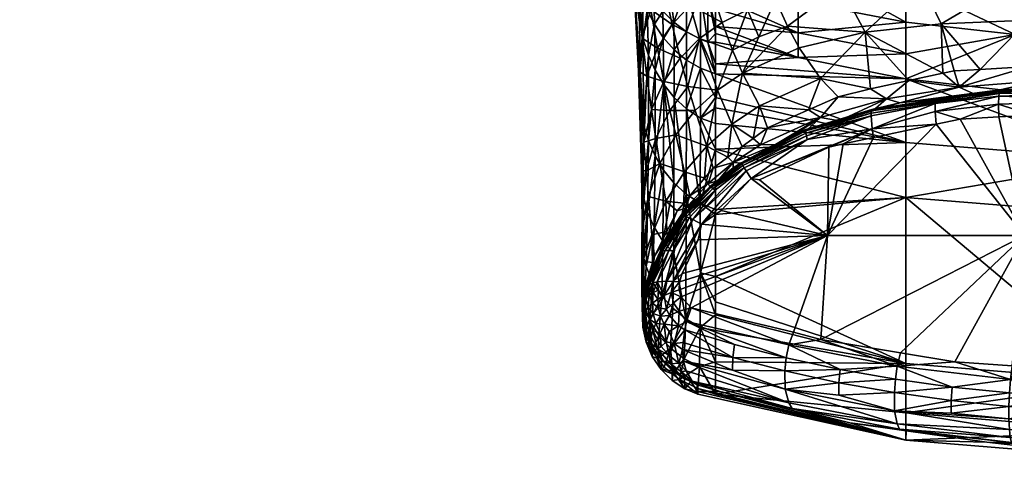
# Model space of a CAD drawing. Extents: x -0.025 to 0.115, y -0.119 to 0.131.
# Tile 499 of 656: x 0.06895 to 0.08505, y 0.06207 to 0.06949. Entities that reach past the tile are written whole.
import ezdxf

# ---------------------------------------------------------------- set-up
doc = ezdxf.new("R2010")
doc.units = 0
doc.layers.add('mesh', color=7, linetype='CONTINUOUS')

msp = doc.modelspace()

# ---------------------------------------------------------------- meshes
at = {"layer": 'mesh'}
mesh = msp.add_polyface(dxfattribs=at)
corners = [(0.08703, 0.070716, 0.204345), (0.071034, 0.070716, 0.209134), (0.072569, 0.070716, 0.212694), (0.070332, 0.070716, 0.204345), (0.07036, 0.070716, 0.205316), (0.073636, 0.070716, 0.194374), (0.071698, 0.070716, 0.197731), (0.079069, 0.068648, 0.059235), (0.079095, 0.068678, 0.055575), (0.078989, 0.070092, 0.053151), (0.078925, 0.071566, 0.05106), (0.079066, 0.070198, 0.049396), (0.079065, 0.070242, 0.049239), (0.079204, 0.068567, 0.062863), (0.079154, 0.067488, 0.065381), (0.079129, 0.069191, 0.05988), (0.078988, 0.070684, 0.053971), (0.079168, 0.070376, 0.057648), (0.079077, 0.069848, 0.050628), (0.079072, 0.071196, 0.054796), (0.079124, 0.069902, 0.04934), (0.079052, 0.07068, 0.047698), (0.079049, 0.070774, 0.047367), (0.079099, 0.070883, 0.046577), (0.079143, 0.069169, 0.052331), (0.079152, 0.067774, 0.058597), (0.079229, 0.06891, 0.052352), (0.079211, 0.069652, 0.049296), (0.079187, 0.070683, 0.046422), (0.079102, 0.068146, 0.0586), (0.079083, 0.069449, 0.052313), (0.079116, 0.067035, 0.06493), (0.079193, 0.06701, 0.068471), (0.079145, 0.066609, 0.064937)]
mesh.append_faces([[corners[k] for k in face] for face in [(0, 1, 2, 2), (3, 4, 0, 0), (0, 5, 6, 6), (7, 8, 9, 9), (10, 11, 12, 12), (13, 14, 7, 7), (15, 16, 17, 17), (10, 18, 11, 11), (10, 9, 18, 18), (16, 7, 9, 9), (15, 7, 16, 16), (15, 13, 7, 7), (16, 19, 17, 17), (12, 11, 20, 20), (20, 21, 12, 12), (20, 22, 21, 21), (23, 22, 20, 20), (18, 20, 11, 11), (18, 24, 20, 20), (24, 8, 25, 25), (26, 24, 25, 25), (27, 20, 24, 24), (28, 23, 20, 20), (7, 29, 8, 8), (9, 30, 18, 18), (8, 30, 9, 9), (7, 31, 29, 29), (7, 14, 31, 31), (14, 32, 31, 31), (33, 29, 31, 31), (25, 29, 33, 33), (30, 24, 18, 18), (25, 8, 29, 29), (24, 30, 8, 8)]])
mesh = msp.add_polyface(dxfattribs=at)
corners = [(0.083596, 0.070892, 0.186923), (0.085574, 0.070894, 0.186583), (0.085296, 0.070906, 0.186557), (0.082927, 0.070891, 0.187037), (0.083179, 0.070716, 0.188097), (0.08703, 0.070716, 0.187647), (0.08276, 0.070891, 0.187066), (0.084205, 0.070858, 0.221718), (0.08499, 0.070858, 0.221781), (0.085091, 0.070716, 0.22093), (0.081319, 0.070716, 0.220036), (0.08703, 0.070716, 0.204345), (0.079536, 0.070716, 0.189423), (0.08238, 0.070035, 0.069732), (0.08368, 0.070127, 0.070609), (0.082773, 0.069287, 0.074471), (0.082181, 0.070543, 0.067384), (0.083343, 0.071194, 0.06623), (0.085239, 0.070145, 0.071297), (0.085442, 0.069484, 0.075518), (0.084017, 0.069425, 0.075058), (0.081983, 0.071158, 0.065061), (0.085036, 0.071155, 0.067144), (0.083442, 0.070099, 0.044287), (0.083442, 0.070874, 0.043645), (0.081678, 0.071191, 0.043874), (0.081678, 0.069276, 0.046016), (0.083442, 0.068932, 0.045886), (0.083442, 0.069452, 0.045047), (0.081678, 0.07043, 0.044477), (0.08523, 0.069248, 0.044953), (0.08703, 0.069834, 0.044135), (0.08703, 0.070619, 0.04346), (0.08703, 0.070888, 0.221995), (0.083583, 0.070859, 0.221565), (0.08187, 0.070874, 0.221231), (0.083533, 0.071002, 0.221806), (0.083578, 0.070905, 0.186821), (0.081893, 0.070902, 0.187253), (0.08145, 0.070859, 0.22104)]
mesh.append_faces([[corners[k] for k in face] for face in [(0, 1, 2, 2), (0, 3, 4, 4), (5, 0, 4, 4), (3, 6, 4, 4), (7, 8, 9, 9), (5, 1, 0, 0), (10, 9, 11, 11), (11, 4, 12, 12), (13, 14, 15, 15), (16, 14, 13, 13), (16, 17, 14, 14), (18, 19, 20, 20), (21, 17, 16, 16), (14, 20, 15, 15), (14, 18, 20, 20), (22, 18, 14, 14), (23, 24, 25, 25), (26, 27, 28, 28), (29, 23, 25, 25), (28, 23, 29, 29), (28, 30, 23, 23), (27, 30, 28, 28), (31, 23, 30, 30), (32, 24, 23, 23), (33, 7, 34, 34), (33, 8, 7, 7), (35, 36, 34, 34), (3, 0, 37, 37), (2, 37, 0, 0), (37, 6, 3, 3), (37, 38, 6, 6), (9, 34, 7, 7), (10, 34, 9, 9), (10, 39, 34, 34)]])
mesh = msp.add_polyface(dxfattribs=at)
corners = [(0.079129, 0.069191, 0.05988), (0.079271, 0.069656, 0.060528), (0.079377, 0.069025, 0.063428), (0.079616, 0.06941, 0.063995), (0.079749, 0.068862, 0.066829), (0.080068, 0.069181, 0.067316), (0.079912, 0.069727, 0.064564), (0.079483, 0.070047, 0.061179), (0.079168, 0.070376, 0.057648), (0.079204, 0.068567, 0.062863), (0.079755, 0.070368, 0.061832), (0.08026, 0.069986, 0.065135), (0.079353, 0.070781, 0.058385), (0.079853, 0.069295, 0.047507), (0.079651, 0.069, 0.049188), (0.079854, 0.068831, 0.049162), (0.079647, 0.06945, 0.047566), (0.079853, 0.070036, 0.045927), (0.080083, 0.06993, 0.045847), (0.080204, 0.069887, 0.045814), (0.080083, 0.070478, 0.045121), (0.080083, 0.069171, 0.047461), (0.080204, 0.069121, 0.047444), (0.079328, 0.069416, 0.049255), (0.079211, 0.069652, 0.049296), (0.079229, 0.06891, 0.052352), (0.079309, 0.070494, 0.046277), (0.079143, 0.069169, 0.052331), (0.079187, 0.070683, 0.046422), (0.079124, 0.069902, 0.04934), (0.079474, 0.069197, 0.049219), (0.079467, 0.069632, 0.047637), (0.07955, 0.070242, 0.046084), (0.079853, 0.07057, 0.045219)]
mesh.append_faces([[corners[k] for k in face] for face in [(0, 1, 2, 2), (3, 2, 1, 1), (3, 4, 2, 2), (5, 4, 3, 3), (3, 6, 5, 5), (3, 7, 6, 6), (1, 7, 3, 3), (1, 8, 7, 7), (0, 8, 1, 1), (2, 9, 0, 0), (6, 10, 11, 11), (7, 10, 6, 6), (8, 12, 7, 7), (13, 14, 15, 15), (13, 16, 14, 14), (17, 16, 13, 13), (18, 19, 20, 20), (21, 22, 18, 18), (23, 24, 25, 25), (26, 24, 23, 23), (24, 27, 25, 25), (28, 29, 24, 24), (17, 18, 20, 20), (13, 18, 17, 17), (13, 21, 18, 18), (15, 21, 13, 13), (30, 16, 31, 31), (30, 14, 16, 16), (31, 23, 30, 30), (31, 26, 23, 23), (17, 32, 16, 16), (33, 32, 17, 17), (31, 16, 32, 32), (32, 26, 31, 31)]])
mesh = msp.add_polyface(dxfattribs=at)
corners = [(0.08238, 0.070035, 0.069732), (0.081311, 0.069821, 0.068778), (0.082181, 0.070543, 0.067384), (0.081507, 0.069385, 0.0713), (0.082773, 0.069287, 0.074471), (0.080068, 0.069181, 0.067316), (0.080435, 0.069443, 0.067804), (0.080606, 0.06899, 0.070488), (0.079912, 0.069727, 0.064564), (0.080661, 0.070192, 0.065704), (0.08085, 0.069655, 0.068292), (0.08026, 0.069986, 0.065135), (0.081036, 0.06921, 0.070895), (0.080768, 0.068617, 0.073184), (0.081113, 0.070351, 0.066272), (0.081617, 0.070466, 0.066834), (0.08033, 0.069267, 0.047011), (0.08033, 0.069382, 0.046667), (0.080204, 0.069887, 0.045814), (0.080204, 0.069121, 0.047444), (0.08033, 0.069122, 0.047444), (0.08033, 0.069668, 0.04617), (0.08033, 0.069879, 0.045804), (0.080083, 0.06993, 0.045847), (0.081678, 0.06979, 0.045203), (0.081678, 0.069276, 0.046016), (0.081678, 0.068875, 0.046886), (0.081678, 0.07043, 0.044477), (0.08033, 0.070435, 0.045071), (0.083442, 0.069452, 0.045047), (0.08033, 0.070153, 0.045374), (0.080083, 0.070478, 0.045121)]
mesh.append_faces([[corners[k] for k in face] for face in [(0, 1, 2, 2), (0, 3, 1, 1), (0, 4, 3, 3), (5, 6, 7, 7), (5, 8, 6, 6), (9, 10, 11, 11), (1, 10, 9, 9), (1, 12, 10, 10), (3, 12, 1, 1), (13, 12, 3, 3), (7, 10, 12, 12), (6, 10, 7, 7), (6, 11, 10, 10), (8, 11, 6, 6), (14, 1, 9, 9), (15, 1, 14, 14), (15, 2, 1, 1), (16, 17, 18, 18), (19, 16, 18, 18), (19, 20, 16, 16), (18, 21, 22, 22), (17, 21, 18, 18), (23, 19, 18, 18), (24, 22, 25, 25), (26, 17, 16, 16), (25, 21, 17, 17), (22, 21, 25, 25), (24, 27, 28, 28), (24, 29, 27, 27), (25, 29, 24, 24), (18, 22, 30, 30), (31, 18, 30, 30), (28, 30, 24, 24), (24, 30, 22, 22)]])
mesh = msp.add_polyface(dxfattribs=at)
corners = [(0.088821, 0.070145, 0.071297), (0.088618, 0.069484, 0.075518), (0.08703, 0.069498, 0.075698), (0.085239, 0.070145, 0.071297), (0.08703, 0.070141, 0.071566), (0.085442, 0.069484, 0.075518), (0.085459, 0.068723, 0.084034), (0.08703, 0.06853, 0.090425), (0.085628, 0.068488, 0.09071), (0.08703, 0.068523, 0.09082), (0.085948, 0.068396, 0.096797), (0.08703, 0.068414, 0.096821), (0.088432, 0.068488, 0.09071), (0.088176, 0.068789, 0.084034), (0.08703, 0.06918, 0.044921), (0.08883, 0.069248, 0.044953), (0.08703, 0.069834, 0.044135), (0.08703, 0.067195, 0.050405), (0.08703, 0.068246, 0.046686), (0.08523, 0.068316, 0.046709), (0.08883, 0.068316, 0.046709), (0.08523, 0.069248, 0.044953), (0.083442, 0.068526, 0.046775), (0.08703, 0.068305, 0.097267), (0.084964, 0.068238, 0.097174), (0.084969, 0.068286, 0.097066), (0.08703, 0.068812, 0.084034), (0.08703, 0.068386, 0.097047), (0.084976, 0.068321, 0.096954), (0.08703, 0.068176, 0.09746), (0.085505, 0.067927, 0.097536), (0.084958, 0.068107, 0.097368), (0.08703, 0.068007, 0.097618), (0.089084, 0.068321, 0.096954)]
mesh.append_faces([[corners[k] for k in face] for face in [(0, 1, 2, 2), (3, 4, 5, 5), (5, 2, 6, 6), (4, 2, 5, 5), (7, 8, 6, 6), (9, 8, 7, 7), (9, 10, 8, 8), (11, 10, 9, 9), (12, 9, 7, 7), (12, 11, 9, 9), (13, 12, 7, 7), (14, 15, 16, 16), (17, 18, 19, 19), (17, 20, 18, 18), (16, 21, 14, 14), (19, 22, 17, 17), (18, 21, 19, 19), (18, 14, 21, 21), (20, 14, 18, 18), (23, 24, 25, 25), (2, 26, 6, 6), (1, 26, 2, 2), (1, 13, 26, 26), (7, 6, 26, 26), (13, 7, 26, 26), (27, 10, 11, 11), (27, 28, 10, 10), (27, 25, 28, 28), (23, 25, 27, 27), (29, 24, 23, 23), (29, 30, 31, 31), (32, 30, 29, 29), (33, 27, 11, 11)]])
mesh = msp.add_polyface(dxfattribs=at)
corners = [(0.079483, 0.068477, 0.066344), (0.079279, 0.06802, 0.065861), (0.079204, 0.068567, 0.062863), (0.079583, 0.068006, 0.069273), (0.079876, 0.068396, 0.069677), (0.079994, 0.068004, 0.072535), (0.08036, 0.068339, 0.072859), (0.079154, 0.067488, 0.065381), (0.07935, 0.067545, 0.068871), (0.079676, 0.067606, 0.072212), (0.080185, 0.067423, 0.078275), (0.079377, 0.069025, 0.063428), (0.079749, 0.068862, 0.066829), (0.080068, 0.069181, 0.067316), (0.07985, 0.066634, 0.058651), (0.079853, 0.06803, 0.052411), (0.079653, 0.068216, 0.052401), (0.079854, 0.068831, 0.049162), (0.079651, 0.069, 0.049188), (0.080082, 0.068696, 0.049144), (0.08033, 0.068604, 0.049133), (0.080083, 0.069171, 0.047461), (0.08008, 0.067878, 0.052418), (0.08033, 0.068219, 0.050618), (0.079341, 0.068663, 0.052371), (0.07923, 0.067514, 0.058611), (0.079338, 0.067265, 0.058624), (0.079229, 0.06891, 0.052352), (0.079328, 0.069416, 0.049255), (0.079152, 0.067774, 0.058597), (0.079482, 0.06843, 0.052387), (0.079474, 0.069197, 0.049219), (0.079648, 0.066819, 0.058644)]
mesh.append_faces([[corners[k] for k in face] for face in [(0, 1, 2, 2), (0, 3, 1, 1), (4, 3, 0, 0), (4, 5, 3, 3), (6, 5, 4, 4), (1, 7, 2, 2), (3, 8, 1, 1), (3, 9, 8, 8), (5, 9, 3, 3), (6, 10, 5, 5), (11, 0, 2, 2), (12, 0, 11, 11), (12, 4, 0, 0), (13, 4, 12, 12), (13, 6, 4, 4), (14, 15, 16, 16), (17, 16, 15, 15), (17, 18, 16, 16), (19, 20, 21, 21), (22, 23, 19, 19), (24, 25, 26, 26), (24, 27, 25, 25), (28, 27, 24, 24), (27, 29, 25, 25), (17, 19, 21, 21), (15, 19, 17, 17), (15, 22, 19, 19), (30, 18, 31, 31), (30, 16, 18, 18), (32, 16, 30, 30), (30, 24, 26, 26), (31, 24, 30, 30), (31, 28, 24, 24)]])
mesh = msp.add_polyface(dxfattribs=at)
corners = [(0.084017, 0.069425, 0.075058), (0.084233, 0.068654, 0.084034), (0.084045, 0.068614, 0.084034), (0.084658, 0.068678, 0.084034), (0.085442, 0.069484, 0.075518), (0.085459, 0.068723, 0.084034), (0.082773, 0.069287, 0.074471), (0.085628, 0.068488, 0.09071), (0.085, 0.068299, 0.096714), (0.084601, 0.068257, 0.096679), (0.085948, 0.068396, 0.096797), (0.084312, 0.068385, 0.090385), (0.083342, 0.068128, 0.09657), (0.083122, 0.068194, 0.089917), (0.083489, 0.068495, 0.084034), (0.083442, 0.068932, 0.045886), (0.083442, 0.068526, 0.046775), (0.08523, 0.069248, 0.044953), (0.08523, 0.068316, 0.046709), (0.084964, 0.068238, 0.097174), (0.084958, 0.068107, 0.097368), (0.08392, 0.067989, 0.097271), (0.084328, 0.067865, 0.097473), (0.083935, 0.067781, 0.097431), (0.084961, 0.067899, 0.097507), (0.085505, 0.067927, 0.097536), (0.083922, 0.068121, 0.097077), (0.084969, 0.068286, 0.097066), (0.084984, 0.068343, 0.096841), (0.084976, 0.068321, 0.096954), (0.082884, 0.068022, 0.096633), (0.082876, 0.068, 0.096746), (0.082872, 0.067964, 0.096857), (0.08703, 0.068176, 0.09746)]
mesh.append_faces([[corners[k] for k in face] for face in [(0, 1, 2, 2), (0, 3, 1, 1), (0, 4, 3, 3), (4, 5, 3, 3), (6, 0, 2, 2), (7, 8, 9, 9), (7, 10, 8, 8), (11, 9, 12, 12), (13, 11, 12, 12), (13, 14, 11, 11), (11, 7, 9, 9), (11, 5, 7, 7), (3, 5, 11, 11), (11, 1, 3, 3), (11, 2, 1, 1), (14, 2, 11, 11), (15, 16, 17, 17), (18, 17, 16, 16), (19, 20, 21, 21), (21, 22, 23, 23), (20, 22, 21, 21), (20, 24, 22, 22), (25, 24, 20, 20), (26, 19, 21, 21), (27, 19, 26, 26), (28, 10, 29, 29), (28, 8, 10, 10), (9, 8, 28, 28), (28, 12, 9, 9), (28, 30, 12, 12), (29, 30, 28, 28), (27, 31, 29, 29), (26, 32, 27, 27), (33, 20, 19, 19)]])
mesh = msp.add_polyface(dxfattribs=at)
corners = [(0.080768, 0.068617, 0.073184), (0.081697, 0.069031, 0.073834), (0.082046, 0.068531, 0.078924), (0.081049, 0.06808, 0.078599), (0.080942, 0.067548, 0.084034), (0.080597, 0.06778, 0.078437), (0.08118, 0.067723, 0.084034), (0.081847, 0.068015, 0.084034), (0.08036, 0.068339, 0.072859), (0.080185, 0.067423, 0.078275), (0.080606, 0.06899, 0.070488), (0.080068, 0.069181, 0.067316), (0.081507, 0.069385, 0.0713), (0.081036, 0.06921, 0.070895), (0.080204, 0.069121, 0.047444), (0.08033, 0.068604, 0.049133), (0.08033, 0.068771, 0.048489), (0.08033, 0.069122, 0.047444), (0.080083, 0.069171, 0.047461), (0.080082, 0.068696, 0.049144), (0.08033, 0.068219, 0.050618), (0.08008, 0.067878, 0.052418), (0.08033, 0.06805, 0.051272), (0.08033, 0.06779, 0.052427), (0.08033, 0.067372, 0.054281), (0.082045, 0.067891, 0.089376), (0.081819, 0.067683, 0.096418), (0.081662, 0.067637, 0.096402), (0.08235, 0.067838, 0.096471), (0.083442, 0.068526, 0.046775), (0.083442, 0.067483, 0.050465), (0.081678, 0.068875, 0.046886), (0.08033, 0.069267, 0.047011), (0.081678, 0.069276, 0.046016), (0.08033, 0.069382, 0.046667), (0.081807, 0.067693, 0.096525), (0.081804, 0.067671, 0.096638), (0.082872, 0.067964, 0.096857), (0.081807, 0.067636, 0.096749), (0.082336, 0.068228, 0.084034)]
mesh.append_faces([[corners[k] for k in face] for face in [(0, 1, 2, 2), (3, 4, 5, 5), (3, 6, 4, 4), (7, 6, 3, 3), (8, 5, 9, 9), (0, 5, 8, 8), (0, 3, 5, 5), (2, 3, 0, 0), (2, 7, 3, 3), (10, 8, 11, 11), (10, 0, 8, 8), (0, 12, 1, 1), (10, 13, 0, 0), (14, 15, 16, 16), (16, 17, 14, 14), (18, 15, 14, 14), (19, 20, 15, 15), (21, 22, 20, 20), (21, 23, 22, 22), (24, 23, 21, 21), (25, 26, 27, 27), (6, 7, 25, 25), (28, 26, 25, 25), (15, 29, 16, 16), (20, 30, 15, 15), (31, 32, 17, 17), (33, 34, 31, 31), (30, 22, 23, 23), (20, 22, 30, 30), (17, 16, 31, 31), (35, 26, 28, 28), (27, 26, 35, 35), (36, 37, 38, 38), (39, 7, 2, 2)]])
mesh = msp.add_polyface(dxfattribs=at)
corners = [(0.082773, 0.069287, 0.074471), (0.083489, 0.068495, 0.084034), (0.082862, 0.068361, 0.084034), (0.082046, 0.068531, 0.078924), (0.081697, 0.069031, 0.073834), (0.081507, 0.069385, 0.0713), (0.084045, 0.068614, 0.084034), (0.083122, 0.068194, 0.089917), (0.082903, 0.068, 0.096526), (0.08235, 0.067838, 0.096471), (0.083342, 0.068128, 0.09657), (0.082045, 0.067891, 0.089376), (0.08033, 0.068604, 0.049133), (0.083442, 0.067483, 0.050465), (0.083442, 0.068526, 0.046775), (0.081678, 0.068875, 0.046886), (0.083442, 0.068932, 0.045886), (0.081678, 0.069276, 0.046016), (0.08033, 0.068771, 0.048489), (0.082884, 0.068022, 0.096633), (0.081807, 0.067693, 0.096525), (0.082876, 0.068, 0.096746), (0.081807, 0.067636, 0.096749), (0.082872, 0.067964, 0.096857), (0.082871, 0.067916, 0.096964), (0.081804, 0.067671, 0.096638), (0.081815, 0.06759, 0.096857), (0.084976, 0.068321, 0.096954), (0.084969, 0.068286, 0.097066), (0.083922, 0.068121, 0.097077), (0.082336, 0.068228, 0.084034), (0.081847, 0.068015, 0.084034), (0.08392, 0.067989, 0.097271), (0.083935, 0.067781, 0.097431), (0.082888, 0.067707, 0.097241), (0.081828, 0.067532, 0.096958)]
mesh.append_faces([[corners[k] for k in face] for face in [(0, 1, 2, 2), (3, 0, 2, 2), (4, 0, 3, 3), (4, 5, 0, 0), (0, 6, 1, 1), (7, 8, 9, 9), (7, 10, 8, 8), (9, 11, 7, 7), (2, 1, 7, 7), (12, 13, 14, 14), (15, 16, 17, 17), (15, 14, 16, 16), (15, 18, 14, 14), (19, 8, 10, 10), (19, 9, 8, 8), (19, 20, 9, 9), (21, 20, 19, 19), (22, 23, 24, 24), (25, 20, 21, 21), (21, 23, 25, 25), (26, 22, 24, 24), (27, 21, 19, 19), (28, 23, 21, 21), (29, 24, 23, 23), (3, 2, 30, 30), (11, 31, 30, 30), (7, 30, 2, 2), (7, 11, 30, 30), (32, 33, 34, 34), (35, 26, 24, 24), (29, 32, 34, 34), (34, 24, 29, 29), (34, 35, 24, 24)]])
mesh = msp.add_polyface(dxfattribs=at)
corners = [(0.08703, 0.067195, 0.050405), (0.083442, 0.067483, 0.050465), (0.083442, 0.066583, 0.054173), (0.083442, 0.068526, 0.046775), (0.08703, 0.063567, 0.069108), (0.083442, 0.063867, 0.069096), (0.083442, 0.063055, 0.076596), (0.08703, 0.06629, 0.054135), (0.085152, 0.063601, 0.099582), (0.085303, 0.063817, 0.099522), (0.086503, 0.06373, 0.099665), (0.087043, 0.063524, 0.099708), (0.084183, 0.063259, 0.099351), (0.084196, 0.063479, 0.099413), (0.085136, 0.063384, 0.09957), (0.083253, 0.063389, 0.099132), (0.0833, 0.063823, 0.099207), (0.086087, 0.063326, 0.099665), (0.085178, 0.063826, 0.099507), (0.084241, 0.063894, 0.099396), (0.083354, 0.064041, 0.099138), (0.082345, 0.063551, 0.098854), (0.08327, 0.063608, 0.099194), (0.082366, 0.063769, 0.098916), (0.085382, 0.065962, 0.098762), (0.084328, 0.067865, 0.097473), (0.084961, 0.067899, 0.097507), (0.083935, 0.067781, 0.097431), (0.082158, 0.065962, 0.098088), (0.082912, 0.067563, 0.097319), (0.085505, 0.067927, 0.097536), (0.08703, 0.068007, 0.097618), (0.082888, 0.067707, 0.097241), (0.082049, 0.064257, 0.09876)]
mesh.append_faces([[corners[k] for k in face] for face in [(0, 1, 2, 2), (0, 3, 1, 1), (4, 5, 6, 6), (4, 2, 5, 5), (7, 2, 4, 4), (7, 0, 2, 2), (8, 9, 10, 10), (11, 8, 10, 10), (12, 13, 14, 14), (15, 13, 12, 12), (8, 13, 16, 16), (8, 14, 13, 13), (17, 14, 8, 8), (8, 18, 9, 9), (8, 19, 18, 18), (16, 19, 8, 8), (16, 20, 19, 19), (21, 22, 15, 15), (22, 13, 15, 15), (22, 16, 13, 13), (23, 16, 22, 22), (24, 25, 26, 26), (24, 27, 25, 25), (28, 27, 24, 24), (28, 29, 27, 27), (24, 30, 31, 31), (26, 30, 24, 24), (24, 18, 19, 19), (24, 9, 18, 18), (10, 9, 24, 24), (19, 20, 24, 24), (32, 27, 29, 29), (33, 20, 16, 16), (24, 20, 33, 33)]])
mesh = msp.add_polyface(dxfattribs=at)
corners = [(0.079415, 0.067138, 0.071891), (0.07923, 0.066599, 0.071571), (0.079193, 0.06701, 0.068471), (0.079517, 0.066519, 0.077953), (0.079821, 0.067003, 0.078113), (0.079809, 0.066491, 0.084034), (0.079907, 0.066608, 0.084034), (0.08015, 0.066899, 0.084034), (0.07935, 0.067545, 0.068871), (0.079154, 0.067488, 0.065381), (0.079676, 0.067606, 0.072212), (0.080185, 0.067423, 0.078275), (0.079279, 0.06802, 0.065861), (0.079994, 0.068004, 0.072535), (0.079482, 0.06843, 0.052387), (0.079477, 0.067031, 0.058635), (0.079648, 0.066819, 0.058644), (0.07985, 0.066634, 0.058651), (0.080079, 0.066486, 0.058654), (0.079853, 0.06803, 0.052411), (0.079338, 0.067265, 0.058624), (0.07923, 0.067514, 0.058611), (0.079213, 0.066344, 0.064921), (0.079145, 0.066609, 0.064937), (0.08008, 0.067878, 0.052418), (0.08033, 0.067372, 0.054281), (0.079653, 0.068216, 0.052401), (0.079645, 0.065663, 0.064886), (0.079322, 0.066094, 0.064906), (0.079843, 0.066408, 0.08787), (0.080207, 0.06681, 0.088184), (0.080242, 0.066745, 0.096373), (0.080005, 0.06654, 0.096385), (0.080239, 0.066759, 0.096479), (0.080257, 0.06675, 0.096595), (0.079782, 0.066269, 0.096531), (0.079809, 0.066271, 0.096648), (0.080284, 0.06673, 0.096709), (0.08032, 0.0667, 0.096819), (0.079847, 0.066263, 0.096764)]
mesh.append_faces([[corners[k] for k in face] for face in [(0, 1, 2, 2), (0, 3, 1, 1), (4, 3, 0, 0), (4, 5, 3, 3), (4, 6, 5, 5), (7, 6, 4, 4), (8, 2, 9, 9), (8, 0, 2, 2), (10, 0, 8, 8), (10, 4, 0, 0), (11, 4, 10, 10), (11, 7, 4, 4), (12, 8, 9, 9), (13, 11, 10, 10), (14, 15, 16, 16), (17, 18, 19, 19), (20, 21, 22, 22), (21, 23, 22, 22), (18, 24, 19, 19), (18, 25, 24, 24), (16, 17, 26, 26), (27, 17, 16, 16), (15, 20, 28, 28), (14, 20, 15, 15), (29, 5, 6, 6), (30, 6, 7, 7), (30, 29, 6, 6), (31, 29, 30, 30), (31, 32, 29, 29), (31, 33, 32, 32), (34, 35, 33, 33), (36, 35, 34, 34), (34, 37, 36, 36), (38, 39, 37, 37)]])
mesh = msp.add_polyface(dxfattribs=at)
corners = [(0.082045, 0.067891, 0.089376), (0.081662, 0.067637, 0.096402), (0.081309, 0.067446, 0.096386), (0.081066, 0.067444, 0.088794), (0.080942, 0.067548, 0.084034), (0.08118, 0.067723, 0.084034), (0.080763, 0.067415, 0.084034), (0.080619, 0.067153, 0.088492), (0.083442, 0.067483, 0.050465), (0.08033, 0.06779, 0.052427), (0.08033, 0.067372, 0.054281), (0.083442, 0.066583, 0.054173), (0.08033, 0.066303, 0.059026), (0.08033, 0.065288, 0.064893), (0.08033, 0.066386, 0.058657), (0.081807, 0.067693, 0.096525), (0.080747, 0.067151, 0.096468), (0.081804, 0.067671, 0.096638), (0.080757, 0.067135, 0.096582), (0.081807, 0.067636, 0.096749), (0.080774, 0.067107, 0.096695), (0.081815, 0.06759, 0.096857), (0.080798, 0.067068, 0.096804), (0.082158, 0.065962, 0.098088), (0.08218, 0.067406, 0.09724), (0.082418, 0.067457, 0.097266), (0.081047, 0.066873, 0.097164), (0.082912, 0.067563, 0.097319), (0.082888, 0.067707, 0.097241), (0.08091, 0.066894, 0.097086), (0.081828, 0.067532, 0.096958), (0.08083, 0.067019, 0.096907), (0.080752, 0.067143, 0.096361), (0.08042, 0.066368, 0.097195), (0.080045, 0.065891, 0.097281), (0.080099, 0.066145, 0.097161)]
mesh.append_faces([[corners[k] for k in face] for face in [(0, 1, 2, 2), (3, 4, 5, 5), (3, 6, 4, 4), (3, 2, 7, 7), (3, 0, 2, 2), (5, 0, 3, 3), (8, 9, 10, 10), (11, 12, 13, 13), (14, 12, 11, 11), (11, 10, 14, 14), (11, 8, 10, 10), (2, 15, 16, 16), (1, 15, 2, 2), (17, 16, 15, 15), (18, 16, 17, 17), (18, 19, 20, 20), (17, 19, 18, 18), (21, 20, 19, 19), (22, 20, 21, 21), (23, 24, 25, 25), (23, 26, 24, 24), (25, 27, 23, 23), (24, 28, 25, 25), (24, 29, 28, 28), (26, 29, 24, 24), (28, 27, 25, 25), (30, 22, 21, 21), (31, 22, 30, 30), (30, 28, 29, 29), (2, 16, 32, 32), (29, 31, 30, 30), (29, 26, 23, 23), (23, 33, 29, 29), (34, 35, 23, 23)]])
mesh = msp.add_polyface(dxfattribs=at)
corners = [(0.079193, 0.06701, 0.068471), (0.07923, 0.066599, 0.071571), (0.079127, 0.066179, 0.069803), (0.079134, 0.06572, 0.071266), (0.079125, 0.065858, 0.07127), (0.079145, 0.066609, 0.064937), (0.079156, 0.065584, 0.071263), (0.079122, 0.0651, 0.077643), (0.079123, 0.065238, 0.077638), (0.079134, 0.064962, 0.077648), (0.079161, 0.064826, 0.077652), (0.079191, 0.065451, 0.071259), (0.079213, 0.066344, 0.064921), (0.07923, 0.067514, 0.058611), (0.079152, 0.067774, 0.058597), (0.079168, 0.064965, 0.090447), (0.079131, 0.064706, 0.090448), (0.079158, 0.064995, 0.086941), (0.079171, 0.064953, 0.09182), (0.07913, 0.06606, 0.071258), (0.079116, 0.067035, 0.06493), (0.07914, 0.06554, 0.077647), (0.07915, 0.06502, 0.084034), (0.079128, 0.064791, 0.084033), (0.079141, 0.06455, 0.084031), (0.07919, 0.065098, 0.096629), (0.079153, 0.064832, 0.096659), (0.07916, 0.064579, 0.096692), (0.079156, 0.064885, 0.096782), (0.079154, 0.064645, 0.096819), (0.079188, 0.064936, 0.096908)]
mesh.append_faces([[corners[k] for k in face] for face in [(0, 1, 2, 2), (3, 2, 4, 4), (3, 5, 2, 2), (6, 5, 3, 3), (7, 4, 8, 8), (7, 3, 4, 4), (9, 3, 7, 7), (9, 6, 3, 3), (10, 6, 9, 9), (11, 6, 10, 10), (12, 5, 6, 6), (13, 14, 5, 5), (15, 16, 17, 17), (18, 16, 15, 15), (2, 1, 19, 19), (0, 2, 20, 20), (1, 21, 19, 19), (5, 20, 2, 2), (22, 8, 21, 21), (4, 2, 19, 19), (8, 19, 21, 21), (8, 4, 19, 19), (23, 8, 22, 22), (23, 7, 8, 8), (23, 9, 7, 7), (23, 10, 9, 9), (24, 10, 23, 23), (17, 23, 22, 22), (17, 16, 23, 23), (18, 25, 16, 16), (25, 26, 16, 16), (27, 26, 28, 28), (29, 28, 30, 30), (29, 27, 28, 28)]])
mesh = msp.add_polyface(dxfattribs=at)
corners = [(0.080531, 0.067243, 0.084034), (0.080288, 0.067064, 0.084034), (0.080185, 0.067423, 0.078275), (0.080597, 0.06778, 0.078437), (0.08015, 0.066899, 0.084034), (0.080763, 0.067415, 0.084034), (0.080942, 0.067548, 0.084034), (0.08033, 0.066303, 0.059026), (0.08033, 0.066386, 0.058657), (0.080079, 0.066486, 0.058654), (0.08008, 0.065346, 0.064881), (0.08033, 0.065288, 0.064893), (0.08033, 0.067372, 0.054281), (0.080207, 0.06681, 0.088184), (0.080368, 0.066854, 0.096367), (0.080242, 0.066745, 0.096373), (0.080619, 0.067153, 0.088492), (0.080617, 0.067069, 0.096354), (0.081066, 0.067444, 0.088794), (0.079955, 0.06622, 0.096981), (0.08032, 0.0667, 0.096819), (0.080798, 0.067068, 0.096804), (0.08083, 0.067019, 0.096907), (0.080239, 0.066759, 0.096479), (0.080747, 0.067151, 0.096468), (0.080757, 0.067135, 0.096582), (0.080257, 0.06675, 0.096595), (0.080774, 0.067107, 0.096695), (0.080284, 0.06673, 0.096709), (0.080752, 0.067143, 0.096361), (0.081309, 0.067446, 0.096386), (0.080099, 0.066145, 0.097161), (0.08091, 0.066894, 0.097086), (0.08042, 0.066368, 0.097195), (0.082158, 0.065962, 0.098088)]
mesh.append_faces([[corners[k] for k in face] for face in [(0, 1, 2, 2), (3, 0, 2, 2), (1, 4, 2, 2), (3, 5, 0, 0), (3, 6, 5, 5), (7, 8, 9, 9), (10, 11, 7, 7), (8, 12, 9, 9), (13, 14, 15, 15), (16, 17, 14, 14), (13, 16, 14, 14), (13, 1, 16, 16), (4, 1, 13, 13), (16, 5, 18, 18), (16, 0, 5, 5), (1, 0, 16, 16), (19, 20, 21, 21), (22, 19, 21, 21), (17, 23, 14, 14), (17, 24, 23, 23), (15, 14, 23, 23), (25, 23, 24, 24), (26, 23, 25, 25), (26, 27, 28, 28), (25, 27, 26, 26), (21, 28, 27, 27), (20, 28, 21, 21), (16, 29, 17, 17), (16, 30, 29, 29), (31, 32, 33, 33), (31, 19, 22, 22), (29, 24, 17, 17), (32, 31, 22, 22), (34, 31, 33, 33)]])
mesh = msp.add_polyface(dxfattribs=at)
corners = [(0.079517, 0.066519, 0.077953), (0.079287, 0.065971, 0.077792), (0.07923, 0.066599, 0.071571), (0.079809, 0.066491, 0.084034), (0.079703, 0.066364, 0.084034), (0.079648, 0.066819, 0.058644), (0.079468, 0.065866, 0.064894), (0.079645, 0.065663, 0.064886), (0.079477, 0.067031, 0.058635), (0.07985, 0.066634, 0.058651), (0.08008, 0.065346, 0.064881), (0.080079, 0.066486, 0.058654), (0.08033, 0.066303, 0.059026), (0.079338, 0.067265, 0.058624), (0.079213, 0.066344, 0.064921), (0.079322, 0.066094, 0.064906), (0.079787, 0.066246, 0.096424), (0.079843, 0.066408, 0.08787), (0.080005, 0.06654, 0.096385), (0.079538, 0.065948, 0.087552), (0.079618, 0.066019, 0.096455), (0.07952, 0.065887, 0.096473), (0.079955, 0.06622, 0.096981), (0.079896, 0.066246, 0.096876), (0.08032, 0.0667, 0.096819), (0.079636, 0.065708, 0.097089), (0.079782, 0.066269, 0.096531), (0.080239, 0.066759, 0.096479), (0.079425, 0.065689, 0.096629), (0.079809, 0.066271, 0.096648), (0.079503, 0.065714, 0.096869), (0.079457, 0.065705, 0.09675), (0.079847, 0.066263, 0.096764), (0.080284, 0.06673, 0.096709), (0.079563, 0.065715, 0.096983), (0.07914, 0.06554, 0.077647), (0.079532, 0.066027, 0.084034), (0.079327, 0.065621, 0.084034), (0.080099, 0.066145, 0.097161), (0.079531, 0.065211, 0.097315)]
mesh.append_faces([[corners[k] for k in face] for face in [(0, 1, 2, 2), (0, 3, 4, 4), (5, 6, 7, 7), (5, 8, 6, 6), (9, 10, 11, 11), (10, 12, 11, 11), (13, 14, 15, 15), (8, 15, 6, 6), (16, 17, 18, 18), (16, 19, 17, 17), (20, 19, 16, 16), (20, 21, 19, 19), (17, 4, 3, 3), (19, 4, 17, 17), (22, 23, 24, 24), (25, 23, 22, 22), (18, 26, 16, 16), (18, 27, 26, 26), (28, 21, 20, 20), (26, 20, 16, 16), (26, 28, 20, 20), (29, 28, 26, 26), (30, 31, 29, 29), (29, 32, 30, 30), (29, 33, 32, 32), (23, 32, 24, 24), (23, 34, 32, 32), (25, 34, 23, 23), (2, 1, 35, 35), (0, 36, 1, 1), (0, 4, 36, 36), (19, 37, 36, 36), (19, 36, 4, 4), (38, 39, 22, 22)]])
mesh = msp.add_polyface(dxfattribs=at)
corners = [(0.079645, 0.065663, 0.064886), (0.079468, 0.065866, 0.064894), (0.079449, 0.064969, 0.071249), (0.079843, 0.064596, 0.071246), (0.08008, 0.065346, 0.064881), (0.07985, 0.066634, 0.058651), (0.079322, 0.066094, 0.064906), (0.079191, 0.065451, 0.071259), (0.079299, 0.065198, 0.071253), (0.079213, 0.066344, 0.064921), (0.079156, 0.065584, 0.071263), (0.079425, 0.06566, 0.096518), (0.079364, 0.065515, 0.096547), (0.079303, 0.065437, 0.087229), (0.079171, 0.064953, 0.09182), (0.079538, 0.065948, 0.087552), (0.079327, 0.065621, 0.084034), (0.07952, 0.065887, 0.096473), (0.079955, 0.06622, 0.096981), (0.079531, 0.065211, 0.097315), (0.079636, 0.065708, 0.097089), (0.07921, 0.06513, 0.096751), (0.079425, 0.065689, 0.096629), (0.079809, 0.066271, 0.096648), (0.079457, 0.065705, 0.09675), (0.079503, 0.065714, 0.096869), (0.079847, 0.066263, 0.096764), (0.079563, 0.065715, 0.096983), (0.07914, 0.06554, 0.077647), (0.079297, 0.065519, 0.084034), (0.07915, 0.06502, 0.084034), (0.079287, 0.065971, 0.077792), (0.079532, 0.066027, 0.084034), (0.079375, 0.065203, 0.097142), (0.079303, 0.065187, 0.097022), (0.079634, 0.065206, 0.097394), (0.080045, 0.065891, 0.097281), (0.079781, 0.065337, 0.097426), (0.080099, 0.066145, 0.097161), (0.079246, 0.065157, 0.096873)]
mesh.append_faces([[corners[k] for k in face] for face in [(0, 1, 2, 2), (3, 4, 5, 5), (6, 7, 8, 8), (6, 9, 7, 7), (9, 10, 7, 7), (0, 3, 5, 5), (1, 6, 8, 8), (11, 12, 13, 13), (14, 13, 12, 12), (15, 13, 16, 16), (17, 13, 15, 15), (17, 11, 13, 13), (18, 19, 20, 20), (21, 12, 22, 22), (22, 11, 17, 17), (12, 11, 22, 22), (23, 24, 22, 22), (25, 26, 27, 27), (28, 29, 30, 30), (28, 31, 29, 29), (31, 16, 29, 29), (32, 16, 31, 31), (29, 16, 13, 13), (27, 33, 34, 34), (35, 36, 37, 37), (35, 38, 36, 36), (35, 19, 38, 38), (20, 19, 33, 33), (24, 34, 39, 39), (39, 22, 24, 24), (21, 22, 39, 39), (25, 34, 24, 24), (25, 27, 34, 34), (20, 33, 27, 27)]])
mesh = msp.add_polyface(dxfattribs=at)
corners = [(0.080077, 0.064454, 0.071248), (0.08033, 0.064405, 0.071259), (0.08033, 0.064663, 0.069073), (0.08033, 0.064876, 0.067276), (0.08033, 0.065288, 0.064893), (0.08008, 0.065346, 0.064881), (0.08033, 0.063891, 0.075622), (0.080066, 0.063817, 0.077655), (0.083442, 0.063867, 0.069096), (0.083442, 0.066583, 0.054173), (0.081462, 0.063743, 0.098517), (0.081486, 0.063959, 0.098579), (0.082366, 0.063769, 0.098916), (0.08061, 0.063961, 0.098124), (0.080637, 0.064176, 0.098185), (0.081528, 0.06417, 0.098594), (0.0833, 0.063823, 0.099207), (0.080608, 0.063755, 0.098018), (0.082158, 0.065962, 0.098088), (0.079738, 0.065199, 0.097467), (0.079781, 0.065337, 0.097426), (0.079732, 0.065069, 0.097521), (0.079854, 0.064551, 0.097751), (0.07993, 0.064775, 0.09774), (0.082049, 0.064257, 0.09876), (0.081601, 0.064375, 0.098541), (0.079826, 0.064418, 0.09773), (0.079788, 0.064094, 0.097627), (0.079797, 0.064206, 0.09767), (0.080045, 0.065891, 0.097281), (0.079767, 0.064956, 0.097588), (0.085382, 0.065962, 0.098762)]
mesh.append_faces([[corners[k] for k in face] for face in [(0, 1, 2, 2), (3, 4, 5, 5), (5, 2, 3, 3), (5, 0, 2, 2), (0, 6, 1, 1), (0, 7, 6, 6), (8, 1, 6, 6), (2, 1, 8, 8), (8, 3, 2, 2), (8, 4, 3, 3), (9, 4, 8, 8), (10, 11, 12, 12), (13, 11, 10, 10), (13, 14, 11, 11), (12, 15, 16, 16), (11, 15, 12, 12), (10, 17, 13, 13), (18, 19, 20, 20), (21, 19, 18, 18), (22, 11, 14, 14), (15, 22, 23, 23), (16, 15, 24, 24), (25, 15, 23, 23), (24, 15, 25, 25), (11, 22, 15, 15), (13, 26, 14, 14), (27, 28, 13, 13), (13, 17, 27, 27), (18, 20, 29, 29), (18, 30, 21, 21), (18, 25, 23, 23), (18, 23, 30, 30), (18, 24, 25, 25), (31, 24, 18, 18)]])
mesh = msp.add_polyface(dxfattribs=at)
corners = [(0.079645, 0.065663, 0.064886), (0.079449, 0.064969, 0.071249), (0.079632, 0.064768, 0.071246), (0.079843, 0.064596, 0.071246), (0.080077, 0.064454, 0.071248), (0.08008, 0.065346, 0.064881), (0.079161, 0.064826, 0.077652), (0.079255, 0.064564, 0.077659), (0.079299, 0.065198, 0.071253), (0.079191, 0.065451, 0.071259), (0.079468, 0.065866, 0.064894), (0.079168, 0.064965, 0.090447), (0.079303, 0.065437, 0.087229), (0.079171, 0.064953, 0.09182), (0.079158, 0.064995, 0.086941), (0.079295, 0.064854, 0.097192), (0.07931, 0.065027, 0.097148), (0.079383, 0.064919, 0.097298), (0.07924, 0.064984, 0.097031), (0.079738, 0.065199, 0.097467), (0.079732, 0.065069, 0.097521), (0.079604, 0.065028, 0.097464), (0.079397, 0.065064, 0.097255), (0.079488, 0.064977, 0.09739), (0.079364, 0.065515, 0.096547), (0.07919, 0.065098, 0.096629), (0.079297, 0.065519, 0.084034), (0.07915, 0.06502, 0.084034), (0.079781, 0.065337, 0.097426), (0.079634, 0.065206, 0.097394), (0.07921, 0.06513, 0.096751), (0.079156, 0.064885, 0.096782), (0.079153, 0.064832, 0.096659), (0.079303, 0.065187, 0.097022), (0.079246, 0.065157, 0.096873), (0.079188, 0.064936, 0.096908), (0.079767, 0.064956, 0.097588), (0.079375, 0.065203, 0.097142), (0.079531, 0.065211, 0.097315)]
mesh.append_faces([[corners[k] for k in face] for face in [(0, 1, 2, 2), (3, 4, 5, 5), (6, 7, 8, 8), (9, 6, 8, 8), (2, 3, 0, 0), (10, 8, 1, 1), (11, 12, 13, 13), (11, 14, 12, 12), (15, 16, 17, 17), (18, 16, 15, 15), (19, 20, 21, 21), (17, 22, 23, 23), (16, 22, 17, 17), (13, 24, 25, 25), (26, 14, 27, 27), (26, 12, 14, 14), (28, 19, 29, 29), (25, 24, 30, 30), (31, 32, 25, 25), (18, 33, 16, 16), (30, 31, 25, 25), (34, 31, 30, 30), (34, 35, 31, 31), (21, 20, 36, 36), (37, 23, 22, 22), (37, 38, 23, 23), (21, 29, 19, 19), (35, 33, 18, 18), (34, 33, 35, 35), (23, 29, 21, 21), (38, 29, 23, 23), (16, 37, 22, 22), (33, 37, 16, 16)]])
mesh = msp.add_polyface(dxfattribs=at)
corners = [(0.079255, 0.064564, 0.077659), (0.079163, 0.064393, 0.08403), (0.079245, 0.06419, 0.084029), (0.079161, 0.064826, 0.077652), (0.079449, 0.064969, 0.071249), (0.0794, 0.064324, 0.077663), (0.079299, 0.065198, 0.071253), (0.079191, 0.064215, 0.090452), (0.079352, 0.064519, 0.097301), (0.079309, 0.064684, 0.097243), (0.079429, 0.064637, 0.097407), (0.079295, 0.064854, 0.097192), (0.079383, 0.064919, 0.097298), (0.079394, 0.064776, 0.097349), (0.079226, 0.064785, 0.097073), (0.07924, 0.064984, 0.097031), (0.079188, 0.064936, 0.096908), (0.079179, 0.064715, 0.096948), (0.079292, 0.064074, 0.084028), (0.07916, 0.064579, 0.096692), (0.079199, 0.064358, 0.096724), (0.079141, 0.06455, 0.084031), (0.079301, 0.064403, 0.097179), (0.079247, 0.06459, 0.097123), (0.079209, 0.064499, 0.096994), (0.079279, 0.064197, 0.096906), (0.079196, 0.064414, 0.096861), (0.079276, 0.064294, 0.097045), (0.079422, 0.064364, 0.097365), (0.07944, 0.064145, 0.09727), (0.079154, 0.064645, 0.096819), (0.07931, 0.064105, 0.096772), (0.079379, 0.064104, 0.097099)]
mesh.append_faces([[corners[k] for k in face] for face in [(0, 1, 2, 2), (3, 1, 0, 0), (4, 0, 5, 5), (4, 6, 0, 0), (7, 2, 1, 1), (8, 9, 10, 10), (11, 12, 13, 13), (9, 13, 10, 10), (9, 11, 13, 13), (14, 11, 9, 9), (14, 15, 11, 11), (16, 15, 14, 14), (17, 16, 14, 14), (0, 2, 18, 18), (5, 0, 18, 18), (7, 19, 20, 20), (1, 21, 7, 7), (8, 22, 23, 23), (23, 9, 8, 8), (23, 14, 9, 9), (24, 25, 26, 26), (24, 27, 25, 25), (17, 24, 26, 26), (23, 24, 17, 17), (23, 27, 24, 24), (28, 29, 22, 22), (26, 20, 30, 30), (26, 31, 20, 20), (25, 31, 26, 26), (27, 22, 32, 32), (23, 22, 27, 27), (22, 8, 28, 28), (17, 14, 23, 23), (30, 16, 17, 17)]])
mesh = msp.add_polyface(dxfattribs=at)
corners = [(0.079632, 0.064768, 0.071246), (0.079449, 0.064969, 0.071249), (0.0794, 0.064324, 0.077663), (0.079843, 0.064596, 0.071246), (0.079815, 0.063944, 0.077661), (0.080077, 0.064454, 0.071248), (0.07959, 0.064115, 0.077663), (0.079352, 0.064519, 0.097301), (0.079429, 0.064637, 0.097407), (0.079487, 0.064507, 0.09747), (0.079576, 0.06465, 0.097549), (0.079642, 0.064859, 0.097551), (0.079735, 0.064719, 0.097651), (0.079528, 0.064752, 0.097491), (0.079604, 0.065028, 0.097464), (0.079488, 0.064977, 0.09739), (0.079394, 0.064776, 0.097349), (0.079383, 0.064919, 0.097298), (0.079422, 0.064364, 0.097365), (0.080637, 0.064176, 0.098185), (0.079826, 0.064418, 0.09773), (0.079854, 0.064551, 0.097751), (0.08061, 0.063961, 0.098124), (0.079797, 0.064206, 0.09767), (0.079767, 0.064956, 0.097588), (0.07993, 0.064775, 0.09774), (0.079519, 0.064222, 0.097432), (0.07944, 0.064145, 0.09727), (0.079724, 0.064479, 0.097673), (0.079652, 0.064191, 0.097558), (0.079567, 0.064389, 0.097536)]
mesh.append_faces([[corners[k] for k in face] for face in [(0, 1, 2, 2), (3, 4, 5, 5), (6, 4, 3, 3), (0, 6, 3, 3), (2, 6, 0, 0), (7, 8, 9, 9), (10, 11, 12, 12), (13, 11, 10, 10), (13, 14, 11, 11), (15, 14, 13, 13), (8, 10, 9, 9), (8, 13, 10, 10), (16, 13, 8, 8), (16, 15, 13, 13), (17, 15, 16, 16), (18, 7, 9, 9), (19, 20, 21, 21), (22, 23, 20, 20), (14, 24, 11, 11), (12, 25, 21, 21), (24, 12, 11, 11), (25, 12, 24, 24), (18, 26, 27, 27), (28, 21, 20, 20), (28, 12, 21, 21), (10, 12, 28, 28), (29, 20, 23, 23), (29, 28, 20, 20), (30, 28, 29, 29), (9, 28, 30, 30), (9, 10, 28, 28), (26, 30, 29, 29), (26, 9, 30, 30), (18, 9, 26, 26)]])
mesh = msp.add_polyface(dxfattribs=at)
corners = [(0.022441, 0.008123, 0.000843), (0.01979, -0.022672, 0.136439), (0.01979, 0.013661, 0.000843), (-0.024698, -0.016475, 0.000843), (0.023802, -0.016475, 0.000843), (0.023802, -0.000169, 0.000843), (0.023704, 0.002081, 0.000843), (-0.0246, 0.002081, 0.000843), (-0.020686, 0.013661, 0.000843), (0.015913, 0.018362, 0.000843), (-0.016809, 0.018362, 0.000843), (0.0087, -0.014502, 0.140758), (0.010436, -0.015236, 0.140661), (0.008729, -0.01446, 0.140876), (0.011043, 0.021938, 0.000843), (0.01074, -0.014835, 0.138539), (0.008627, -0.014043, 0.138751), (0.011043, -0.014949, 0.138509), (0.014426, -0.017267, 0.137887), (0.015913, -0.018286, 0.137614), (0.012599, -0.016015, 0.138223), (0.017272, -0.019824, 0.137202), (0.018734, -0.021476, 0.13676), (0.022072, -0.027121, 0.135247), (0.021067, -0.025161, 0.135772), (0.022741, -0.029176, 0.134696), (0.023802, -0.035576, 0.132982), (0.009516, -0.014507, 0.138834), (0.008623, -0.014098, 0.138943), (0.010704, -0.014938, 0.138694), (0.00651, -0.013334, 0.139141), (0.008675, -0.013942, 0.138845), (0.079161, 0.064826, 0.077652), (0.079141, 0.06455, 0.084031), (0.079163, 0.064393, 0.08403), (0.079137, 0.064462, 0.09045), (0.079142, 0.064683, 0.096677), (0.07916, 0.064579, 0.096692), (0.079153, 0.064832, 0.096659), (0.079131, 0.064706, 0.090448), (0.079191, 0.064215, 0.090452), (0.079128, 0.064791, 0.084033), (0.079179, 0.064715, 0.096948), (0.079196, 0.064414, 0.096861), (0.079154, 0.064645, 0.096819), (0.079199, 0.064358, 0.096724)]
mesh.append_faces([[corners[k] for k in face] for face in [(0, 1, 2, 2), (3, 4, 5, 5), (6, 7, 5, 5), (2, 8, 0, 0), (9, 10, 2, 2), (11, 12, 13, 13), (14, 15, 16, 16), (17, 15, 14, 14), (18, 9, 19, 19), (18, 14, 9, 9), (20, 14, 18, 18), (20, 17, 14, 14), (9, 21, 19, 19), (9, 22, 21, 21), (2, 22, 9, 9), (2, 1, 22, 22), (23, 24, 0, 0), (6, 25, 0, 0), (5, 26, 6, 6), (27, 28, 29, 29), (30, 31, 29, 29), (15, 29, 31, 31), (15, 31, 16, 16), (32, 33, 34, 34), (35, 36, 37, 37), (35, 38, 36, 36), (39, 38, 35, 35), (40, 35, 37, 37), (40, 33, 35, 35), (35, 41, 39, 39), (35, 33, 41, 41), (42, 43, 44, 44), (37, 36, 38, 38), (45, 37, 44, 44)]])
mesh = msp.add_polyface(dxfattribs=at)
corners = [(0.07959, 0.064115, 0.077663), (0.079631, 0.06369, 0.084029), (0.079815, 0.063944, 0.077661), (0.080066, 0.063817, 0.077655), (0.080077, 0.064454, 0.071248), (0.079824, 0.063452, 0.090452), (0.080035, 0.063405, 0.09045), (0.080037, 0.063364, 0.088148), (0.079922, 0.063569, 0.096909), (0.08003, 0.063518, 0.096927), (0.079739, 0.063601, 0.084029), (0.080041, 0.063457, 0.084034), (0.08033, 0.063362, 0.084034), (0.07962, 0.063752, 0.096853), (0.079821, 0.063616, 0.096892), (0.079621, 0.063588, 0.090452), (0.080608, 0.063755, 0.098018), (0.079802, 0.063905, 0.097506), (0.079788, 0.064094, 0.097627), (0.079947, 0.063578, 0.097096), (0.080398, 0.063408, 0.097132), (0.079652, 0.064191, 0.097558), (0.079797, 0.064206, 0.09767), (0.079729, 0.063869, 0.097401), (0.079845, 0.063744, 0.097351), (0.079772, 0.063727, 0.097242), (0.079593, 0.063857, 0.097185), (0.07957, 0.063995, 0.097335), (0.079838, 0.063624, 0.097074), (0.079736, 0.063683, 0.097051)]
mesh.append_faces([[corners[k] for k in face] for face in [(0, 1, 2, 2), (2, 3, 4, 4), (5, 6, 7, 7), (8, 6, 5, 5), (9, 6, 8, 8), (10, 2, 1, 1), (3, 11, 12, 12), (10, 11, 3, 3), (2, 10, 3, 3), (5, 13, 14, 14), (15, 13, 5, 5), (8, 5, 14, 14), (10, 7, 11, 11), (10, 5, 7, 7), (10, 15, 5, 5), (16, 17, 18, 18), (19, 20, 9, 9), (21, 22, 18, 18), (23, 17, 24, 24), (25, 24, 19, 19), (26, 27, 23, 23), (23, 18, 17, 17), (23, 21, 18, 18), (27, 21, 23, 23), (28, 25, 19, 19), (29, 25, 28, 28), (8, 19, 9, 9), (8, 28, 19, 19), (14, 28, 8, 8), (14, 29, 28, 28), (14, 13, 29, 29), (25, 23, 24, 24), (25, 26, 23, 23), (29, 26, 25, 25)]])
mesh = msp.add_polyface(dxfattribs=at)
corners = [(0.079386, 0.063947, 0.084028), (0.079489, 0.063807, 0.084028), (0.07959, 0.064115, 0.077663), (0.079631, 0.06369, 0.084029), (0.0794, 0.064324, 0.077663), (0.07944, 0.063765, 0.090453), (0.079621, 0.063588, 0.090452), (0.079294, 0.063978, 0.090452), (0.079292, 0.064074, 0.084028), (0.079191, 0.064215, 0.090452), (0.079199, 0.064358, 0.096724), (0.07931, 0.064105, 0.096772), (0.079449, 0.063922, 0.096813), (0.07962, 0.063752, 0.096853), (0.079739, 0.063601, 0.084029), (0.079245, 0.06419, 0.084029), (0.07957, 0.063995, 0.097335), (0.079519, 0.064222, 0.097432), (0.079652, 0.064191, 0.097558), (0.07944, 0.064145, 0.09727), (0.079379, 0.064104, 0.097099), (0.079593, 0.063857, 0.097185), (0.079472, 0.06391, 0.096978), (0.079334, 0.064096, 0.09693), (0.079736, 0.063683, 0.097051), (0.079301, 0.064403, 0.097179), (0.079279, 0.064197, 0.096906), (0.079276, 0.064294, 0.097045)]
mesh.append_faces([[corners[k] for k in face] for face in [(0, 1, 2, 2), (1, 3, 2, 2), (4, 0, 2, 2), (3, 5, 6, 6), (3, 1, 5, 5), (5, 0, 7, 7), (1, 0, 5, 5), (8, 0, 4, 4), (9, 10, 7, 7), (11, 12, 5, 5), (10, 11, 7, 7), (5, 12, 13, 13), (14, 3, 6, 6), (6, 5, 13, 13), (5, 7, 11, 11), (9, 8, 15, 15), (7, 8, 9, 9), (0, 8, 7, 7), (16, 17, 18, 18), (19, 17, 16, 16), (20, 16, 21, 21), (20, 19, 16, 16), (20, 22, 23, 23), (21, 22, 20, 20), (24, 22, 21, 21), (13, 22, 24, 24), (25, 19, 20, 20), (26, 23, 11, 11), (26, 20, 23, 23), (27, 20, 26, 26), (23, 12, 11, 11), (22, 12, 23, 23), (22, 13, 12, 12)]])
mesh = msp.add_polyface(dxfattribs=at)
corners = [(0.080066, 0.063817, 0.077655), (0.08033, 0.063362, 0.084034), (0.08033, 0.063891, 0.075622), (0.083442, 0.063867, 0.069096), (0.083442, 0.062611, 0.084107), (0.080037, 0.063364, 0.088148), (0.080035, 0.063405, 0.09045), (0.080398, 0.063408, 0.097132), (0.081669, 0.0631, 0.097683), (0.08003, 0.063518, 0.096927), (0.083442, 0.063055, 0.076596), (0.081583, 0.063131, 0.0979), (0.082345, 0.063551, 0.098854), (0.082366, 0.063769, 0.098916), (0.08327, 0.063608, 0.099194), (0.081462, 0.063743, 0.098517), (0.083253, 0.063389, 0.099132), (0.082343, 0.063345, 0.098744), (0.082524, 0.062892, 0.097972), (0.080041, 0.063457, 0.084034), (0.081468, 0.063443, 0.098339), (0.083258, 0.06309, 0.098947), (0.080608, 0.063755, 0.098018), (0.079802, 0.063905, 0.097506), (0.081525, 0.063222, 0.098086), (0.083297, 0.062875, 0.098681), (0.083338, 0.062791, 0.098485), (0.083446, 0.062765, 0.098269), (0.079947, 0.063578, 0.097096), (0.079845, 0.063744, 0.097351)]
mesh.append_faces([[corners[k] for k in face] for face in [(0, 1, 2, 2), (3, 2, 1, 1), (4, 5, 6, 6), (4, 7, 8, 8), (6, 7, 4, 4), (6, 9, 7, 7), (10, 1, 4, 4), (10, 3, 1, 1), (11, 8, 7, 7), (12, 13, 14, 14), (15, 13, 12, 12), (16, 17, 12, 12), (4, 8, 18, 18), (4, 19, 5, 5), (4, 1, 19, 19), (20, 17, 21, 21), (22, 20, 23, 23), (11, 24, 25, 25), (11, 18, 8, 8), (11, 26, 18, 18), (25, 26, 11, 11), (26, 27, 18, 18), (28, 11, 7, 7), (28, 24, 11, 11), (29, 24, 28, 28), (15, 20, 22, 22), (12, 20, 15, 15), (12, 17, 20, 20), (16, 21, 17, 17), (25, 20, 21, 21), (24, 20, 25, 25), (24, 23, 20, 20), (29, 23, 24, 24)]])
mesh = msp.add_polyface(dxfattribs=at)
corners = [(0.08703, 0.062315, 0.084125), (0.084764, 0.062575, 0.098591), (0.085197, 0.062555, 0.098622), (0.083442, 0.062611, 0.084107), (0.08703, 0.062757, 0.076615), (0.083442, 0.063055, 0.076596), (0.08703, 0.063567, 0.069108), (0.085171, 0.062574, 0.098843), (0.087043, 0.062498, 0.098963), (0.08515, 0.062654, 0.099045), (0.087043, 0.062576, 0.099167), (0.083338, 0.062791, 0.098485), (0.084183, 0.063259, 0.099351), (0.085136, 0.063384, 0.09957), (0.085127, 0.063163, 0.099508), (0.086087, 0.063326, 0.099665), (0.086083, 0.063104, 0.099603), (0.087154, 0.062467, 0.098763), (0.084182, 0.063053, 0.099237), (0.087043, 0.062978, 0.099583), (0.086082, 0.062898, 0.099488), (0.083446, 0.062765, 0.098269), (0.082524, 0.062892, 0.097972), (0.083258, 0.06309, 0.098947), (0.085127, 0.062957, 0.099393), (0.087043, 0.062878, 0.099519), (0.085135, 0.062783, 0.099234), (0.087043, 0.062704, 0.099358), (0.083297, 0.062875, 0.098681), (0.083253, 0.063389, 0.099132)]
mesh.append_faces([[corners[k] for k in face] for face in [(0, 1, 2, 2), (0, 3, 1, 1), (4, 3, 0, 0), (4, 5, 3, 3), (6, 5, 4, 4), (2, 7, 8, 8), (7, 9, 10, 10), (11, 9, 7, 7), (2, 1, 7, 7), (12, 13, 14, 14), (15, 14, 13, 13), (16, 14, 15, 15), (8, 17, 2, 2), (14, 18, 12, 12), (19, 20, 16, 16), (3, 21, 1, 1), (22, 21, 3, 3), (23, 18, 24, 24), (25, 24, 20, 20), (26, 24, 27, 27), (26, 23, 24, 24), (28, 9, 11, 11), (7, 21, 11, 11), (7, 1, 21, 21), (26, 9, 28, 28), (26, 10, 9, 9), (27, 10, 26, 26), (12, 23, 29, 29), (12, 18, 23, 23), (14, 24, 18, 18), (16, 24, 14, 14), (16, 20, 24, 24), (28, 23, 26, 26)]])

doc.saveas('drawing.dxf')
